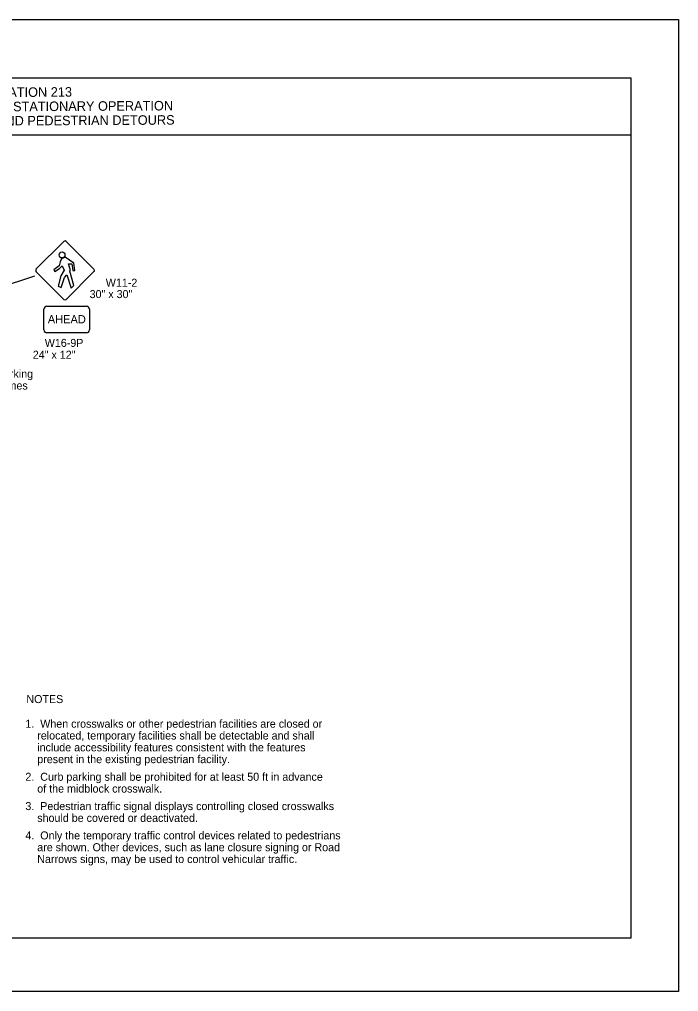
# Model space of a CAD drawing. Extents: x -14145 to -13662, y 30244 to 30661.
# Drawn here: x -13808.47 to -13791.17, y 30262.81 to 30288.31 of the extents above; entities that cross this region are included whole.
import ezdxf

# ---------------------------------------------------------------- set-up
doc = ezdxf.new("R2010")
doc.units = 0
for name, color, linetype in [('1', 7, 'Continuous'), ('10', 7, 'Continuous'), ('2', 7, 'Continuous'), ('4', 7, 'Continuous'), ('61', 7, 'Continuous')]:
    doc.layers.add(name, color=color, linetype=linetype)

msp = doc.modelspace()

# ---------------------------------------------------------------- linework, layer by layer
at = {"layer": '1'}
for p, q in [((-13808.035, 30281.753), (-13807.304, 30282.484)), ((-13807.244, 30282.484), (-13806.513, 30281.753)), ((-13811.356, 30280.493), (-13808.066, 30281.58)), ((-13807.304, 30280.962), (-13808.035, 30281.693)), ((-13806.513, 30281.693), (-13807.244, 30280.962)), ((-13807.751, 30280.783), (-13806.712, 30280.783)), ((-13807.828, 30280.162), (-13807.828, 30280.706)), ((-13806.634, 30280.706), (-13806.634, 30280.162)), ((-13806.712, 30280.084), (-13807.751, 30280.084))]:
    msp.add_line(p, q, dxfattribs=at)
msp.add_lwpolyline([(-13807.57, 30281.735), (-13807.538, 30281.699), (-13807.417, 30281.774), (-13807.349, 30281.844), (-13807.293, 30281.73), (-13807.38, 30281.577), (-13807.451, 30281.308), (-13807.376, 30281.279), (-13807.291, 30281.534), (-13807.228, 30281.604), (-13807.109, 30281.262), (-13807.046, 30281.325), (-13807.145, 30281.704), (-13807.14, 30281.728), (-13807.138, 30281.745), (-13807.138, 30281.757), (-13807.14, 30281.769), (-13807.143, 30281.784), (-13807.184, 30281.893), (-13807.094, 30281.893), (-13807.065, 30281.723), (-13807.019, 30281.723), (-13807.038, 30281.915), (-13807.269, 30282.067), (-13807.325, 30282.048), (-13807.363, 30282.029), (-13807.4, 30281.951), (-13807.431, 30281.847)], close=True, dxfattribs=at)
for centre, radius, start, end in [((-13807.273, 30282.454), 0.0423, 45, 135), ((-13808.004, 30281.723), 0.0423, 135, 225), ((-13806.542, 30281.723), 0.0423, 315, 45), ((-13807.751, 30280.706), 0.0775, 90, 180), ((-13807.273, 30280.991), 0.0423, 225, 315), ((-13806.712, 30280.706), 0.0775, 0, 90), ((-13807.751, 30280.162), 0.0775, 180, 270), ((-13806.712, 30280.162), 0.0775, 270, 0)]:
    msp.add_arc(centre, radius, start, end, dxfattribs=at)
msp.add_ellipse((-13807.351, 30282.131), major_axis=(0, 0.0795), ratio=0.957031, dxfattribs=at)
at = {"layer": '10'}
for p, q in [((-13823.874, 30286.777), (-13792.422, 30286.777)), ((-13792.422, 30286.777), (-13792.422, 30264.207)), ((-13823.874, 30285.277), (-13792.422, 30285.277)), ((-13792.422, 30264.207), (-13823.874, 30264.207))]:
    msp.add_line(p, q, dxfattribs=at)
at = {"layer": '61'}
msp.add_lwpolyline([(-13824.174, 30288.307), (-13791.174, 30288.307), (-13791.174, 30262.807), (-13824.174, 30262.807)], close=True, dxfattribs=at)

# ---------------------------------------------------------------- texts
at = {"layer": '1'}
msp.add_text('AHEAD', height=0.2165, dxfattribs=at).set_placement((-13807.725, 30280.334))
at = {"layer": '2'}
for s, p in [('W11-2', (-13806.204, 30281.296)), ('30" x 30"', (-13806.628, 30280.997)), ('W16-9P', (-13807.805, 30279.717)), ('24" x 12"', (-13808.119, 30279.407)), ('Temporary marking', (-13810.545, 30278.908)), ('for crosswalk lines', (-13810.545, 30278.598)), ('NOTES', (-13808.287, 30270.374)), ('1.  When crosswalks or other pedestrian facilities are closed or ', (-13808.314, 30269.728)), ('    relocated, temporary facilities shall be detectable and shall', (-13808.314, 30269.418)), ('    include accessibility features consistent with the features ', (-13808.314, 30269.108)), ('    present in the existing pedestrian facility.', (-13808.314, 30268.798)), ('2.  Curb parking shall be prohibited for at least 50 ft in advance ', (-13808.314, 30268.336)), ('    of the midblock crosswalk.', (-13808.314, 30268.026)), ('3.  Pedestrian traffic signal displays controlling closed crosswalks ', (-13808.314, 30267.567)), ('    should be covered or deactivated.', (-13808.314, 30267.257)), ('4.  Only the temporary traffic control devices related to pedestrians ', (-13808.314, 30266.798)), ('    are shown. Other devices, such as lane closure signing or Road ', (-13808.314, 30266.488)), ('    Narrows signs, may be used to control vehicular traffic.', (-13808.314, 30266.178))]:
    msp.add_text(s, height=0.21, dxfattribs=at).set_placement(p)
at = {"layer": '4'}
for s, p in [('PUBLICATION 213', (-13809.969, 30286.266)), ('SHORT-TERM AND LONG-TERM STATIONARY OPERATION ', (-13813.855, 30285.87)), ('CROSSWALK CLOSURES AND PEDESTRIAN DETOURS', (-13813.221, 30285.5))]:
    msp.add_text(s, height=0.25, rotation=0.31, dxfattribs=at).set_placement(p)

doc.saveas('drawing.dxf')
